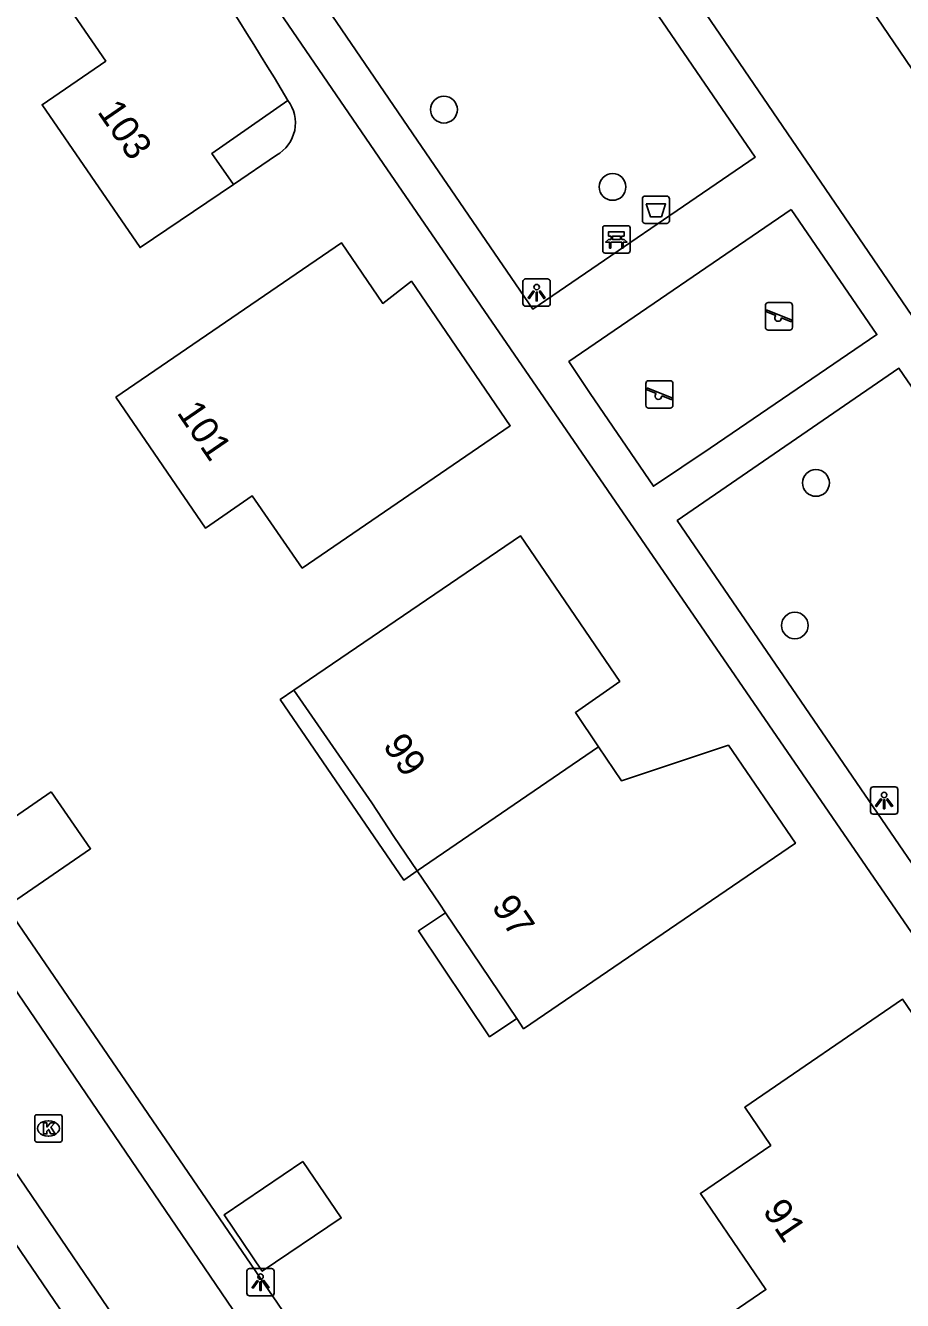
# Model space of a CAD drawing. Extents: x 155275 to 156263, y 382654 to 383635.
# Drawn here: x 155610.14 to 155642.21, y 383440.05 to 383486.64 of the extents above; entities that cross this region are included whole.
import ezdxf

# ---------------------------------------------------------------- set-up
doc = ezdxf.new("R2010")
doc.units = 0
for name, color, linetype in [('IMGEO_Afvalbak', 7, 'Continuous'), ('IMGEO_Bank', 7, 'Continuous'), ('IMGEO_Boom', 7, 'Continuous'), ('IMGEO_Kolk', 7, 'Continuous'), ('IMGEO_Lichtpunt', 7, 'Continuous'), ('IMGEO_Pand', 7, 'Continuous'), ('IMGEO_Pand_nummerreeks', 7, 'Continuous'), ('IMGEO_Pand_overbouw', 7, 'Continuous'), ('IMGEO_Rijbaan_lokaal_open', 7, 'Continuous'), ('IMGEO_Speelvoorziening', 7, 'Continuous'), ('IMGEO_Voetpad_open', 7, 'Continuous')]:
    doc.layers.add(name, color=color, linetype=linetype)

msp = doc.modelspace()

# ---------------------------------------------------------------- linework, layer by layer
at = {"layer": 'IMGEO_Afvalbak'}
for p, q in [((155632.694, 383479.51), (155632.694, 383480.31)), ((155632.694, 383480.31), (155632.694, 383479.51)), ((155632.794, 383480.41), (155633.584, 383480.41)), ((155633.584, 383480.41), (155632.794, 383480.41)), ((155633.684, 383480.31), (155633.684, 383479.51)), ((155633.684, 383479.51), (155633.684, 383480.31)), ((155633.584, 383479.41), (155632.794, 383479.41)), ((155632.794, 383479.41), (155633.584, 383479.41))]:
    msp.add_line(p, q, dxfattribs=at)
msp.add_lwpolyline([(155632.837, 383480.124), (155633.541, 383480.124), (155633.392, 383479.654), (155632.986, 383479.654), (155632.837, 383480.124)], dxfattribs=at)
for centre, start, end in [((155632.794, 383480.31), 90, 180), ((155632.794, 383480.31), 90, 180), ((155633.584, 383480.31), 0, 90), ((155633.584, 383480.31), 360, 90), ((155632.794, 383479.51), 180, 270), ((155632.794, 383479.51), 180, 270), ((155633.584, 383479.51), 270, 0), ((155633.584, 383479.51), 270, 0)]:
    msp.add_arc(centre, 0.1, start, end, dxfattribs=at)
at = {"layer": 'IMGEO_Bank'}
for p, q in [((155631.244, 383478.403), (155631.244, 383479.244)), ((155631.244, 383479.244), (155631.244, 383478.403)), ((155631.319, 383479.328), (155632.16, 383479.328)), ((155632.16, 383479.328), (155631.319, 383479.328)), ((155632.244, 383479.253), (155632.244, 383478.412)), ((155632.244, 383478.412), (155632.244, 383479.253)), ((155631.553, 383478.834), (155631.553, 383478.94)), ((155631.597, 383478.94), (155631.597, 383478.834)), ((155631.885, 383478.946), (155631.603, 383478.946)), ((155631.603, 383478.828), (155631.885, 383478.828)), ((155631.891, 383478.834), (155631.891, 383478.94)), ((155631.935, 383478.94), (155631.935, 383478.834)), ((155632.169, 383478.328), (155631.328, 383478.328)), ((155631.328, 383478.328), (155632.169, 383478.328)), ((155631.941, 383478.726), (155631.548, 383478.726))]:
    msp.add_line(p, q, dxfattribs=at)
for points in [[(155631.491, 383478.726), (155631.349, 383478.726), (155631.461, 383478.828), (155631.547, 383478.828)], [(155631.547, 383478.946), (155631.461, 383478.946), (155631.461, 383479.107), (155632.024, 383479.107), (155632.024, 383478.946), (155631.941, 383478.946)], [(155631.941, 383478.828), (155632.024, 383478.828), (155632.136, 383478.726), (155631.997, 383478.726)], [(155631.541, 383478.719), (155631.541, 383478.512), (155631.498, 383478.512), (155631.498, 383478.719)], [(155631.991, 383478.719), (155631.991, 383478.512), (155631.947, 383478.512), (155631.947, 383478.719)]]:
    msp.add_lwpolyline(points, dxfattribs=at)
for centre, radius, start, end in [((155631.322, 383479.25), 0.0779, 92.4484, 184.2845), ((155631.322, 383479.25), 0.0779, 92.4484, 184.2845), ((155632.166, 383479.25), 0.0779, 2.4484, 94.2845), ((155632.166, 383479.25), 0.0779, 2.4484, 94.2845), ((155631.546, 383478.939), 0.00671, 2.8957, 87.1043), ((155631.546, 383478.835), 0.00671, 272.8957, 357.1043), ((155631.603, 383478.939), 0.00671, 92.8957, 177.1043), ((155631.603, 383478.835), 0.00671, 182.8957, 267.1043), ((155631.885, 383478.939), 0.00671, 2.8957, 87.1043), ((155631.885, 383478.835), 0.00671, 272.8957, 357.1043), ((155631.942, 383478.939), 0.00671, 92.8957, 177.1043), ((155631.942, 383478.835), 0.00671, 182.8957, 267.1043), ((155631.322, 383478.406), 0.0779, 182.4484, 274.2845), ((155631.322, 383478.406), 0.0779, 182.4484, 274.2845), ((155631.491, 383478.719), 0.00671, 2.8957, 87.1043), ((155631.548, 383478.719), 0.00671, 92.8957, 177.1043), ((155631.94, 383478.719), 0.00671, 2.8957, 87.1043), ((155631.997, 383478.719), 0.00671, 92.8957, 177.1043), ((155632.166, 383478.406), 0.0779, 272.4484, 4.2845), ((155632.166, 383478.406), 0.0779, 272.4484, 4.2845)]:
    msp.add_arc(centre, radius, start, end, dxfattribs=at)
at = {"layer": 'IMGEO_Boom'}
for centre in [(155625.44, 383483.57), (155631.604, 383480.745), (155639.041, 383469.927), (155638.268, 383464.717)]:
    msp.add_circle(centre, 0.489, dxfattribs=at)
at = {"layer": 'IMGEO_Kolk'}
for p, q in [((155610.478, 383445.911), (155610.478, 383446.763)), ((155610.553, 383446.837), (155611.405, 383446.837)), ((155611.479, 383446.763), (155611.479, 383445.911)), ((155610.966, 383446.617), (155610.991, 383446.617)), ((155611.405, 383445.837), (155610.553, 383445.837)), ((155610.989, 383446.057), (155610.964, 383446.057))]:
    msp.add_line(p, q, dxfattribs=at)
for points in [[(155610.478, 383445.911), (155610.478, 383446.763)], [(155610.553, 383446.837), (155611.405, 383446.837)], [(155611.479, 383446.763), (155611.479, 383445.911)], [(155610.799, 383446.537), (155610.922, 383446.537), (155610.922, 383446.386), (155611.052, 383446.537), (155611.216, 383446.537), (155611.07, 383446.386), (155611.223, 383446.137), (155611.071, 383446.137), (155610.986, 383446.301), (155610.922, 383446.234), (155610.922, 383446.137), (155610.799, 383446.137), (155610.799, 383446.537)], [(155611.405, 383445.837), (155610.553, 383445.837)]]:
    msp.add_lwpolyline(points, dxfattribs=at)
for centre, start, end in [((155610.555, 383446.761), 91.552, 178.448), ((155610.555, 383446.761), 91.552, 178.448), ((155611.403, 383446.761), 1.552, 88.448), ((155611.403, 383446.761), 1.552, 88.448), ((155610.555, 383445.913), 181.552, 268.448), ((155610.555, 383445.913), 181.552, 268.448), ((155611.403, 383445.913), 271.552, 358.448), ((155611.403, 383445.913), 271.552, 358.448)]:
    msp.add_arc(centre, 0.0765, start, end, dxfattribs=at)
for centre, major_axis, ratio, start_param, end_param in [((155610.965, 383446.337), (-0.387, 0.002), 0.722429, 4.712389, 7.853982), ((155610.99, 383446.337), (-0.39, 0.002), 0.717154, 1.570796, 4.712389)]:
    msp.add_ellipse(centre, major_axis=major_axis, ratio=ratio, start_param=start_param, end_param=end_param, dxfattribs=at)
at = {"layer": 'IMGEO_Lichtpunt'}
for p, q in [((155629.231, 383477.382), (155628.423, 383477.382)), ((155629.231, 383477.382), (155628.423, 383477.382)), ((155628.329, 383477.287), (155628.329, 383476.48)), ((155628.329, 383477.287), (155628.329, 383476.48)), ((155629.325, 383476.48), (155629.325, 383477.287)), ((155629.325, 383476.48), (155629.325, 383477.287)), ((155628.423, 383476.386), (155629.231, 383476.386)), ((155628.423, 383476.386), (155629.231, 383476.386)), ((155641.937, 383458.819), (155641.129, 383458.819)), ((155641.937, 383458.819), (155641.129, 383458.819)), ((155641.035, 383458.724), (155641.035, 383457.917)), ((155641.035, 383458.724), (155641.035, 383457.917)), ((155642.031, 383457.917), (155642.031, 383458.724)), ((155642.031, 383457.917), (155642.031, 383458.724)), ((155641.129, 383457.823), (155641.937, 383457.823)), ((155641.129, 383457.823), (155641.937, 383457.823)), ((155618.236, 383441.119), (155618.236, 383440.312)), ((155618.236, 383441.119), (155618.236, 383440.312)), ((155619.138, 383441.214), (155618.33, 383441.214)), ((155619.138, 383441.214), (155618.33, 383441.214)), ((155619.232, 383440.312), (155619.232, 383441.119)), ((155619.232, 383440.312), (155619.232, 383441.119)), ((155618.33, 383440.218), (155619.138, 383440.218)), ((155618.33, 383440.218), (155619.138, 383440.218))]:
    msp.add_line(p, q, dxfattribs=at)
for points in [[(155628.703, 383476.951), (155628.742, 383476.923), (155628.554, 383476.661), (155628.516, 383476.688), (155628.703, 383476.951)], [(155628.915, 383476.923), (155628.953, 383476.95), (155629.14, 383476.688), (155629.101, 383476.66), (155628.915, 383476.923)], [(155628.805, 383476.903), (155628.852, 383476.903), (155628.852, 383476.581), (155628.805, 383476.581), (155628.805, 383476.903)], [(155641.409, 383458.388), (155641.448, 383458.36), (155641.26, 383458.098), (155641.222, 383458.125), (155641.409, 383458.388)], [(155641.511, 383458.34), (155641.558, 383458.34), (155641.558, 383458.018), (155641.511, 383458.018), (155641.511, 383458.34)], [(155641.621, 383458.36), (155641.659, 383458.387), (155641.846, 383458.125), (155641.807, 383458.097), (155641.621, 383458.36)], [(155618.61, 383440.783), (155618.649, 383440.755), (155618.461, 383440.493), (155618.423, 383440.52), (155618.61, 383440.783)], [(155618.712, 383440.735), (155618.759, 383440.735), (155618.759, 383440.413), (155618.712, 383440.413), (155618.712, 383440.735)], [(155618.822, 383440.755), (155618.86, 383440.782), (155619.047, 383440.52), (155619.008, 383440.492), (155618.822, 383440.755)]]:
    msp.add_lwpolyline(points, dxfattribs=at)
for centre in [(155628.828, 383477.085), (155641.534, 383458.522), (155618.735, 383440.917)]:
    msp.add_circle(centre, 0.0994, dxfattribs=at)
for centre, start, end in [((155628.423, 383477.287), 90, 180), ((155628.423, 383477.287), 90, 180), ((155629.231, 383477.287), 0, 90), ((155629.231, 383477.287), 0, 90), ((155628.423, 383476.48), 180, 270), ((155628.423, 383476.48), 180, 270), ((155629.231, 383476.48), 270, 0), ((155629.231, 383476.48), 270, 360), ((155641.129, 383458.724), 90, 180), ((155641.129, 383458.724), 90, 180), ((155641.937, 383458.724), 0, 90), ((155641.937, 383458.724), 0, 90), ((155641.129, 383457.917), 180, 270), ((155641.129, 383457.917), 180, 270), ((155641.937, 383457.917), 270, 0), ((155641.937, 383457.917), 270, 360), ((155618.33, 383441.119), 90, 180), ((155618.33, 383441.119), 90, 180), ((155619.138, 383441.119), 0, 90), ((155619.138, 383441.119), 0, 90), ((155618.33, 383440.312), 180, 270), ((155618.33, 383440.312), 180, 270), ((155619.138, 383440.312), 270, 0), ((155619.138, 383440.312), 270, 360)]:
    msp.add_arc(centre, 0.0946, start, end, dxfattribs=at)
at = {"layer": 'IMGEO_Pand'}
for points in [[(155657.544, 383501.229), (155661.758, 383495.036), (155656.401, 383491.372), (155655.555, 383492.61), (155643.173, 383484.142), (155639.809, 383489.1), (155657.544, 383501.229)], [(155619.733, 383483.908), (155616.954, 383481.969), (155617.743, 383480.839), (155614.33, 383478.529), (155610.748, 383483.746), (155613.073, 383485.342), (155609.876, 383490.01), (155607.54, 383488.418)], [(155613.445, 383473.063), (155621.69, 383478.705), (155623.203, 383476.489), (155624.247, 383477.298), (155627.861, 383472.018), (155620.256, 383466.813), (155618.432, 383469.454), (155616.725, 383468.271), (155613.445, 383473.063)], [(155624.464, 383455.751), (155623.611, 383457.011), (155622.807, 383458.235), (155619.95, 383462.349), (155628.235, 383467.999), (155631.867, 383462.675), (155630.247, 383461.536), (155631.093, 383460.282)], [(155631.093, 383460.282), (155631.931, 383459.039), (155635.84, 383460.341), (155638.292, 383456.76), (155628.35, 383449.979), (155628.099, 383450.352), (155625.497, 383454.221), (155625.286, 383454.535), (155624.464, 383455.751)], [(155631.093, 383460.282), (155624.464, 383455.751)], [(155611.083, 383458.641), (155612.52, 383456.555), (155609.632, 383454.565), (155608.195, 383456.651), (155611.083, 383458.641)], [(155631.753, 383433.531), (155630.275, 383435.706), (155637.209, 383440.449), (155634.814, 383443.962), (155637.387, 383445.717), (155636.435, 383447.11), (155642.204, 383451.065), (155647.599, 383443.152), (155645.909, 383441.994), (155646.958, 383440.463), (155633.361, 383431.164)], [(155620.282, 383445.129), (155621.684, 383443.064), (155618.796, 383441.116), (155617.406, 383443.183), (155620.282, 383445.129)]]:
    msp.add_lwpolyline(points, dxfattribs=at)
msp.add_arc((155514.926, 383421.258), 122.105, 30.86959, 38.06075, dxfattribs=at)
at = {"layer": 'IMGEO_Pand_overbouw'}
msp.add_lwpolyline([(155619.733, 383483.908), (155616.954, 383481.969), (155617.743, 383480.839), (155619.316, 383481.904)], dxfattribs=at)
for points in [[(155619.95, 383462.349), (155619.455, 383462.01), (155623.969, 383455.412), (155624.464, 383455.751), (155623.611, 383457.011), (155622.807, 383458.235)], [(155625.497, 383454.221), (155624.507, 383453.555), (155627.108, 383449.686), (155628.099, 383450.352)]]:
    msp.add_lwpolyline(points, close=True, dxfattribs=at)
msp.add_arc((155618.655, 383483.087), 1.355, 299.2045, 37.2863, dxfattribs=at)
at = {"layer": 'IMGEO_Rijbaan_lokaal_open'}
msp.add_lwpolyline([(155622.119, 383426.589), (155589.639, 383474.341), (155592.736, 383476.428), (155625.158, 383428.787)], dxfattribs=at)
at = {"layer": 'IMGEO_Speelvoorziening'}
for p, q in [((155637.293, 383476.515), (155638.083, 383476.515)), ((155638.083, 383476.515), (155637.293, 383476.515)), ((155637.193, 383475.615), (155637.193, 383476.415)), ((155637.193, 383476.415), (155637.193, 383475.615)), ((155637.576, 383476.043), (155637.237, 383476.18)), ((155637.262, 383476.24), (155638.138, 383475.887)), ((155638.183, 383476.415), (155638.183, 383475.615)), ((155638.183, 383475.615), (155638.183, 383476.415)), ((155638.083, 383475.515), (155637.293, 383475.515)), ((155637.293, 383475.515), (155638.083, 383475.515)), ((155638.114, 383475.827), (155637.774, 383475.964)), ((155632.921, 383473.663), (155633.711, 383473.663)), ((155633.711, 383473.663), (155632.921, 383473.663)), ((155632.821, 383472.763), (155632.821, 383473.563)), ((155632.821, 383473.563), (155632.821, 383472.763)), ((155633.204, 383473.191), (155632.865, 383473.328)), ((155632.89, 383473.388), (155633.766, 383473.035)), ((155633.811, 383473.563), (155633.811, 383472.763)), ((155633.811, 383472.763), (155633.811, 383473.563)), ((155633.742, 383472.975), (155633.402, 383473.112)), ((155633.711, 383472.663), (155632.921, 383472.663)), ((155632.921, 383472.663), (155633.711, 383472.663))]:
    msp.add_line(p, q, dxfattribs=at)
for centre, radius, start, end in [((155637.293, 383476.415), 0.1, 90, 180), ((155637.293, 383476.415), 0.1, 90, 180), ((155638.083, 383476.415), 0.1, 0, 90), ((155638.083, 383476.415), 0.1, 360, 90), ((155637.25, 383476.21), 0.0327, 68.078, 248.078), ((155637.655, 383475.953), 0.12, 130.9928, 5.1632), ((155637.293, 383475.615), 0.1, 180, 270), ((155637.293, 383475.615), 0.1, 180, 270), ((155638.083, 383475.615), 0.1, 270, 0), ((155638.083, 383475.615), 0.1, 270, 0), ((155638.126, 383475.857), 0.0327, 248.078, 68.078), ((155632.921, 383473.563), 0.1, 90, 180), ((155632.921, 383473.563), 0.1, 90, 180), ((155633.711, 383473.563), 0.1, 0, 90), ((155633.711, 383473.563), 0.1, 360, 90), ((155632.878, 383473.358), 0.0327, 68.078, 248.078), ((155633.283, 383473.101), 0.12, 130.9928, 5.1632), ((155632.921, 383472.763), 0.1, 180, 270), ((155632.921, 383472.763), 0.1, 180, 270), ((155633.711, 383472.763), 0.1, 270, 0), ((155633.711, 383472.763), 0.1, 270, 0), ((155633.754, 383473.005), 0.0327, 248.078, 68.078)]:
    msp.add_arc(centre, radius, start, end, dxfattribs=at)
at = {"layer": 'IMGEO_Voetpad_open'}
for points in [[(155620.82, 383507.791), (155632.745, 383490.406), (155650.584, 383464.265), (155659.914, 383450.639), (155660.611, 383449.64)], [(155619.476, 383507.159), (155636.814, 383481.832), (155628.684, 383476.278), (155624.462, 383482.458), (155610.477, 383502.929)], [(155609.065, 383502.265), (155623.222, 383481.606), (155649.085, 383443.962), (155650.171, 383442.283)], [(155638.136, 383479.914), (155641.268, 383475.351), (155635.168, 383471.203), (155633.097, 383469.804), (155630.791, 383473.198), (155630.006, 383474.364), (155638.136, 383479.914)], [(155621.409, 383425.027), (155596.905, 383461.007), (155587.63, 383474.637), (155593.031, 383478.418), (155626.886, 383428.938)], [(155651.294, 383443.225), (155650.645, 383444.185), (155633.971, 383468.549), (155642.076, 383474.117), (155649.314, 383463.565), (155659.359, 383448.813)]]:
    msp.add_lwpolyline(points, dxfattribs=at)

# ---------------------------------------------------------------- texts
at = {"layer": 'IMGEO_Pand_nummerreeks'}
for s, rotation, p in [('103', 304.4747, (155612.742, 383483.492)), ('101', 304.3895, (155615.651, 383472.495)), ('99', 304.7741, (155623.181, 383460.327)), ('97', 303.9304, (155627.153, 383454.447)), ('91', 304.085, (155637.067, 383443.326))]:
    msp.add_text(s, height=1, rotation=rotation, dxfattribs=at).set_placement(p)

doc.saveas('drawing.dxf')
